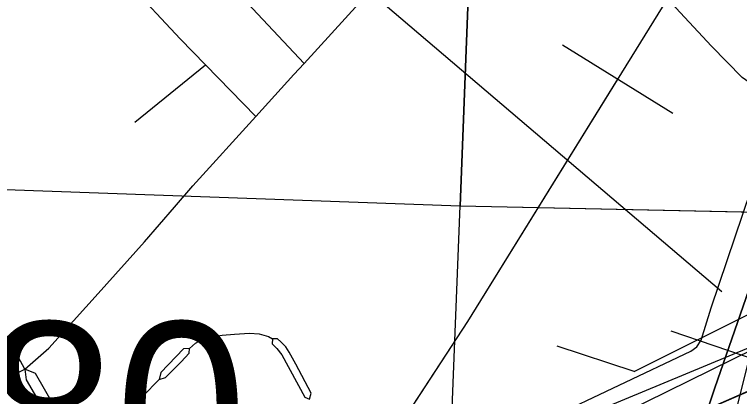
# Model space of a CAD drawing. Extents: x -132.8 to -73.3, y -60 to -26.
# Drawn here: x -121.1959 to -120.7457, y -50.4652 to -50.2277 of the extents above; entities that cross this region are included whole.
import ezdxf

# ---------------------------------------------------------------- set-up
doc = ezdxf.new("R2010")
doc.units = 0
for name, color, linetype in [('tdCoCityStreetMajor', 7, 'Continuous'), ('tdCoCityStreetMinor', 7, 'Continuous'), ('tdCoDivCarto', 7, 'Continuous'), ('tdCoInt', 7, 'Continuous'), ('tdCoIntRamp', 7, 'Continuous'), ('tdCoIntRte', 7, 'Continuous'), ('tdCoPipe', 7, 'Continuous'), ('tdCoPrimary', 7, 'Continuous'), ('tdCoRRCL', 7, 'Continuous'), ('tdCoSectLine', 7, 'Continuous'), ('tdCoStrucDivPri', 7, 'Continuous'), ('tdCoStrucPriMaintName', 7, 'Continuous'), ('tdCoTwpBndryShd', 7, 'Continuous')]:
    doc.layers.add(name, color=color, linetype=linetype)

msp = doc.modelspace()

# ---------------------------------------------------------------- linework, layer by layer
at = {"layer": 'tdCoCityStreetMajor'}
for points in [[(-121.18942, -50.44831), (-121.21422, -50.403), (-121.21982, -50.39276), (-121.22815, -50.37754), (-121.2898, -50.27076), (-121.30706, -50.23771), (-121.32383, -50.1985), (-121.37689, -50.07542), (-121.37932, -50.06977), (-121.38205, -50.06373), (-121.38345, -50.06062), (-121.38508, -50.057), (-121.42741, -49.96324), (-121.4422, -49.93328), (-121.457, -49.90331), (-121.46169, -49.89296), (-121.46982, -49.87027), (-121.48832, -49.81256), (-121.4934, -49.79699)], [(-121.0856, -50.57993), (-121.0922, -50.57613), (-121.10771, -50.56523), (-121.10825, -50.56485), (-121.12364, -50.55172), (-121.13014, -50.54363), (-121.13018, -50.54358), (-121.13943, -50.53063), (-121.14569, -50.51856), (-121.16052, -50.48998), (-121.16132, -50.48844), (-121.18294, -50.4509), (-121.18942, -50.44831)], [(-121.18942, -50.44831), (-121.18878, -50.45488), (-121.17644, -50.47584), (-121.16699, -50.49335), (-121.1584, -50.50927), (-121.151, -50.52135), (-121.14036, -50.53872), (-121.13463, -50.54676), (-121.13459, -50.54681), (-121.13428, -50.54724), (-121.12364, -50.55835), (-121.11117, -50.56963), (-121.11095, -50.56979), (-121.09697, -50.58011), (-121.08722, -50.58564)]]:
    msp.add_lwpolyline(points, dxfattribs=at)
at = {"layer": 'tdCoCityStreetMinor'}
for p, q in [((-121.01615, -50.25813), (-121.0733, -50.19706)), ((-121.12119, -50.29473), (-121.07739, -50.25906)), ((-121.04612, -50.29119), (-121.07739, -50.25906))]:
    msp.add_line(p, q, dxfattribs=at)
for points in [[(-121.07739, -50.25906), (-121.09308, -50.24294), (-121.12563, -50.20792), (-121.1398, -50.19094), (-121.16805, -50.15712), (-121.18679, -50.13517), (-121.1932, -50.12679), (-121.19542, -50.12062), (-121.19493, -50.11421), (-121.19271, -50.10854), (-121.18851, -50.1041), (-121.18161, -50.09991), (-121.17594, -50.09818), (-121.16805, -50.09769), (-121.16114, -50.09941), (-121.15498, -50.10237), (-121.14684, -50.11125), (-121.13495, -50.12576)], [(-121.01615, -50.25813), (-120.98204, -50.22089), (-120.96255, -50.19499), (-120.93271, -50.14839), (-120.91395, -50.11826)], [(-120.72866, -50.27777), (-120.74413, -50.26686), (-120.76312, -50.24738), (-120.78531, -50.2237), (-120.81959, -50.19312), (-120.88395, -50.13961), (-120.91395, -50.11826)], [(-121.04612, -50.29119), (-121.02248, -50.26503), (-121.01615, -50.25813)], [(-120.9903, -50.50314), (-120.97632, -50.51717), (-120.96605, -50.52703), (-120.9607, -50.53073), (-120.95433, -50.53237), (-120.94693, -50.53135), (-120.93974, -50.52744), (-120.93049, -50.52046), (-120.88898, -50.49271), (-120.88138, -50.48778), (-120.86494, -50.47935), (-120.77595, -50.43702), (-120.77225, -50.43435), (-120.76958, -50.43024), (-120.76321, -50.4101), (-120.73362, -50.32235), (-120.73013, -50.31002), (-120.73033, -50.30221), (-120.733, -50.29563), (-120.73629, -50.28906), (-120.72866, -50.27777)], [(-121.24169, -50.44845), (-121.22982, -50.4528), (-121.22346, -50.45518), (-121.21511, -50.45598), (-121.20835, -50.45558), (-121.20001, -50.45359), (-121.18942, -50.44831), (-121.17464, -50.43519), (-121.14406, -50.40119), (-121.1152, -50.3691), (-121.09647, -50.34745), (-121.08512, -50.33433), (-121.04612, -50.29119)], [(-121.08717, -50.43537), (-121.08352, -50.43201), (-121.07868, -50.42935), (-121.07296, -50.42787), (-121.06694, -50.42708), (-121.05925, -50.42649), (-121.04998, -50.4259), (-121.04396, -50.42619), (-121.03814, -50.42787), (-121.03577, -50.42935)], [(-121.03577, -50.42935), (-121.03587, -50.43241), (-121.03301, -50.43527), (-121.02986, -50.43931), (-121.01555, -50.46555), (-121.01269, -50.46684)], [(-121.01269, -50.46684), (-121.01161, -50.46323), (-121.02127, -50.44508), (-121.02542, -50.43759), (-121.02739, -50.43443), (-121.03055, -50.43127), (-121.03252, -50.4293), (-121.03577, -50.42935)], [(-121.10601, -50.4547), (-121.10206, -50.45342), (-121.09239, -50.44365), (-121.08746, -50.43833), (-121.08717, -50.43537)], [(-121.08717, -50.43537), (-121.09092, -50.43552), (-121.10502, -50.45021), (-121.10601, -50.4547)], [(-121.16748, -50.49244), (-121.16089, -50.48926), (-121.13047, -50.47321), (-121.12455, -50.47009), (-121.1208, -50.46802), (-121.11617, -50.46496), (-121.10601, -50.4547)]]:
    msp.add_lwpolyline(points, dxfattribs=at)
at = {"layer": 'tdCoDivCarto'}
msp.add_line((-120.7334, -50.459), (-120.76546, -50.47306), dxfattribs=at)
msp.add_lwpolyline([(-120.61589, -50.39769), (-120.62982, -50.40697), (-120.64413, -50.41536), (-120.6572, -50.42275), (-120.6715, -50.42966), (-120.67754, -50.43242), (-120.68605, -50.43632), (-120.70874, -50.44618), (-120.71054, -50.44712), (-120.7334, -50.459), (-120.76546, -50.47306), (-120.79126, -50.48669), (-120.82242, -50.50315), (-120.82793, -50.50578)], dxfattribs=at)
msp.add_lwpolyline([(-120.61589, -50.39769), (-120.62982, -50.40697), (-120.64413, -50.41536), (-120.6572, -50.42275), (-120.6715, -50.42966), (-120.67754, -50.43242), (-120.68605, -50.43632), (-120.70874, -50.44618), (-120.71054, -50.44712), (-120.7334, -50.459), (-120.76546, -50.47306), (-120.79126, -50.48669), (-120.82242, -50.50315), (-120.82793, -50.50578)], dxfattribs=at)
msp.add_lwpolyline([(-120.61589, -50.39769), (-120.62982, -50.40697), (-120.64413, -50.41536), (-120.6572, -50.42275), (-120.6715, -50.42966), (-120.67754, -50.43242), (-120.68605, -50.43632), (-120.70874, -50.44618), (-120.71054, -50.44712), (-120.7334, -50.459), (-120.76546, -50.47306), (-120.79126, -50.48669), (-120.82242, -50.50315), (-120.82793, -50.50578)], dxfattribs=at)
at = {"layer": 'tdCoInt'}
msp.add_lwpolyline([(-121.21127, -51.14554), (-121.18794, -51.09735), (-121.17304, -51.06038), (-121.06853, -50.74956), (-121.04228, -50.68086), (-121.02311, -50.6455), (-120.98466, -50.59329), (-120.94888, -50.55555), (-120.90435, -50.52037), (-120.81745, -50.47535), (-120.72293, -50.42871), (-120.67391, -50.40665), (-120.63035, -50.37889), (-120.60403, -50.3578), (-120.56019, -50.31461), (-120.4143, -50.14846), (-120.37886, -50.10055), (-120.23496, -49.87826), (-120.1593, -49.75622)], dxfattribs=at)
at = {"layer": 'tdCoIntRamp'}
msp.add_lwpolyline([(-120.69842, -50.41768), (-120.91121, -50.50623), (-121.02542, -50.59191), (-121.04413, -50.60522), (-121.04597, -50.60833)], dxfattribs=at)
at = {"layer": 'tdCoIntRte'}
msp.add_lwpolyline([(-120.73378, -50.459), (-120.76584, -50.47306), (-120.79164, -50.48669), (-120.8228, -50.50315), (-120.82831, -50.50578), (-120.85116, -50.51671), (-120.88519, -50.53693), (-120.90196, -50.54754), (-120.92539, -50.56554), (-120.94438, -50.58329), (-120.96016, -50.59908), (-120.97471, -50.61659), (-120.98088, -50.62494), (-120.98655, -50.63262), (-120.99193, -50.64052), (-121.00332, -50.65728), (-121.00542, -50.66109), (-121.0154, -50.67922), (-121.02625, -50.70241), (-121.03982, -50.73693), (-121.05436, -50.77787), (-121.08967, -50.87598), (-121.10647, -50.91914), (-121.12186, -50.95998)], dxfattribs=at)
msp.add_lwpolyline([(-120.73378, -50.459), (-120.76584, -50.47306), (-120.79164, -50.48669), (-120.8228, -50.50315), (-120.82831, -50.50578), (-120.85116, -50.51671), (-120.88519, -50.53693), (-120.90196, -50.54754), (-120.92539, -50.56554), (-120.94438, -50.58329), (-120.96016, -50.59908), (-120.97471, -50.61659), (-120.98088, -50.62494), (-120.98655, -50.63262), (-120.99193, -50.64052), (-121.00332, -50.65728), (-121.00542, -50.66109), (-121.0154, -50.67922), (-121.02625, -50.70241), (-121.03982, -50.73693), (-121.05436, -50.77787), (-121.08967, -50.87598), (-121.10647, -50.91914), (-121.12186, -50.95998)], dxfattribs=at)
at = {"layer": 'tdCoPipe'}
msp.add_line((-120.78705, -50.28922), (-120.85566, -50.24678), dxfattribs=at)
for points in [[(-119.79665, -53.49603), (-120.03098, -53.27088), (-120.31929, -53.03672), (-120.68529, -52.8785), (-121.0012, -52.82656), (-121.49047, -52.40565), (-121.39982, -51.55717), (-121.23691, -50.91275), (-120.91445, -50.41851), (-120.40095, -49.58835), (-120.25565, -49.23166), (-120.19476, -48.57334), (-120.22335, -47.97882), (-119.95841, -47.76157), (-119.94709, -47.38436)], [(-120.9824, -50.52267), (-120.91445, -50.41851), (-120.82135, -50.268)]]:
    msp.add_lwpolyline(points, dxfattribs=at)
at = {"layer": 'tdCoPrimary'}
for points in [[(-120.61589, -50.39769), (-120.62982, -50.40697), (-120.64413, -50.41536), (-120.6572, -50.42275), (-120.6715, -50.42966), (-120.67754, -50.43242), (-120.68605, -50.43632), (-120.70874, -50.44618), (-120.71054, -50.44712), (-120.7334, -50.459), (-120.76546, -50.47306), (-120.79126, -50.48669), (-120.82242, -50.50315), (-120.82793, -50.50578)], [(-120.61589, -50.39769), (-120.62982, -50.40697), (-120.64413, -50.41536), (-120.6572, -50.42275), (-120.6715, -50.42966), (-120.67754, -50.43242), (-120.68605, -50.43632), (-120.70874, -50.44618), (-120.71054, -50.44712), (-120.7334, -50.459), (-120.76546, -50.47306), (-120.79126, -50.48669), (-120.82242, -50.50315), (-120.82793, -50.50578)], [(-120.7334, -50.459), (-120.76546, -50.47306)]]:
    msp.add_lwpolyline(points, dxfattribs=at)
at = {"layer": 'tdCoRRCL'}
for p, q in [((-120.78833, -50.42433), (-120.71743, -50.4488)), ((-120.73756, -50.43274), (-120.75693, -50.50955))]:
    msp.add_line(p, q, dxfattribs=at)
for points in [[(-120.92247, -50.95166), (-120.91717, -50.92627), (-120.90747, -50.89193), (-120.89568, -50.85654), (-120.88414, -50.82272), (-120.86841, -50.77475), (-120.85452, -50.73359), (-120.83669, -50.68038), (-120.81179, -50.60882), (-120.80313, -50.5834), (-120.7958, -50.56189), (-120.76889, -50.48318), (-120.76094, -50.45992), (-120.73285, -50.37851), (-120.71978, -50.34065), (-120.71191, -50.31574), (-120.70117, -50.28612), (-120.69199, -50.26384), (-120.676, -50.22871), (-120.65896, -50.19385), (-120.62305, -50.13087), (-120.58661, -50.06697), (-120.50194, -49.92279), (-120.41884, -49.78228)], [(-120.41884, -49.78228), (-120.50194, -49.92279), (-120.58661, -50.06697), (-120.62305, -50.13087), (-120.65896, -50.19385), (-120.676, -50.22871), (-120.69199, -50.26384), (-120.70117, -50.28612), (-120.71191, -50.31574), (-120.71978, -50.34065), (-120.73285, -50.37851), (-120.76094, -50.45992), (-120.76889, -50.48318), (-120.7958, -50.56189), (-120.80313, -50.5834), (-120.81179, -50.60882), (-120.83669, -50.68038), (-120.85452, -50.73359), (-120.86841, -50.77475), (-120.88414, -50.82272), (-120.89568, -50.85654), (-120.90747, -50.89193), (-120.91717, -50.92627), (-120.92247, -50.95166)]]:
    msp.add_lwpolyline(points, dxfattribs=at)
at = {"layer": 'tdCoSectLine'}
for points in [[(-120.88076, -49.34639), (-120.89993, -49.84653), (-120.91911, -50.34667)], [(-121.90414, -50.31133), (-120.91911, -50.34667)], [(-120.95707, -51.30108), (-120.93809, -50.82388), (-120.91911, -50.34667)], [(-120.91911, -50.34667), (-120.42154, -50.3572), (-119.92398, -50.36772)]]:
    msp.add_lwpolyline(points, dxfattribs=at)
at = {"layer": 'tdCoStrucDivPri'}
for q in [(-120.71715, -50.40256), (-120.85894, -50.43386)]:
    msp.add_line((-120.8111, -50.44973), q, dxfattribs=at)
at = {"layer": 'tdCoStrucPriMaintName'}
msp.add_line((-120.7567, -50.4002), (-121.04477, -50.15455), dxfattribs=at)
msp.add_line((-120.7567, -50.4002), (-121.04477, -50.15455), dxfattribs=at)
at = {"layer": 'tdCoTwpBndryShd'}
for points in [[(-122.06359, -55.27827), (-122.03223, -55.27864), (-121.07675, -55.30969), (-121.05003, -54.29547), (-121.01456, -53.29268), (-121.01115, -53.1722), (-121.00063, -52.80087), (-120.98644, -52.29987), (-120.95707, -51.30108), (-120.93809, -50.82388), (-120.91911, -50.34667), (-120.89993, -49.84653), (-120.88076, -49.34639), (-120.88334, -48.34969), (-120.84389, -47.35854), (-120.84385, -47.34845), (-120.82083, -46.35535), (-120.79273, -45.36236), (-120.75071, -44.39009)], [(-120.91911, -50.34667), (-120.42154, -50.3572), (-119.92398, -50.36772), (-119.43054, -50.38425), (-118.93694, -50.39408), (-117.94228, -50.429), (-116.94954, -50.45863), (-115.94944, -50.48304), (-114.99608, -50.51274), (-114.00114, -50.5352), (-112.98652, -50.56418), (-112.00171, -50.59566), (-111.00515, -50.62796), (-110.64057, -50.64274), (-110.0099, -50.65834), (-109.04664, -50.682), (-108.0484, -50.70573), (-107.05486, -50.73586), (-106.05865, -50.75809), (-105.06305, -50.78747), (-104.06669, -50.813)]]:
    msp.add_lwpolyline(points, dxfattribs=at)

# ---------------------------------------------------------------- texts
at = {"layer": 'tdCoStrucPriMaintName'}
msp.add_text('78051R080', height=0.11, dxfattribs=at).set_placement((-121.81221, -50.52895))
msp.add_text('78051R080', height=0.11, dxfattribs=at).set_placement((-121.81221, -50.52895))
msp.add_text('78051R080', height=0.11, dxfattribs=at).set_placement((-121.81221, -50.52895))

doc.saveas('drawing.dxf')
